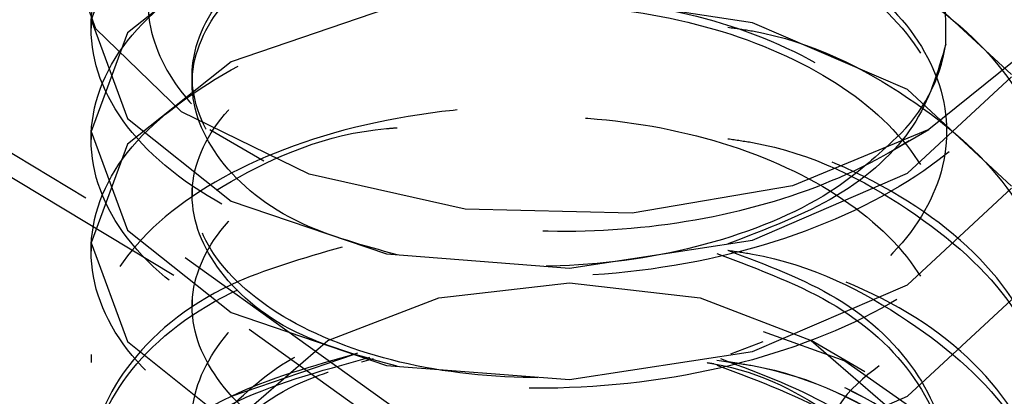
# Model space of a CAD drawing. Header units: inches. Extents: x 1907 to 2452, y -210 to -54.
# Tile 300 of 656: x 1999.5097 to 1999.767, y -194.1054 to -194.0069. Entities that reach past the tile are written whole.
import ezdxf

# ---------------------------------------------------------------- set-up
doc = ezdxf.new("R2010")
doc.units = ezdxf.units.IN
doc.header["$LTSCALE"] = 0.5
doc.header["$MEASUREMENT"] = 0
doc.linetypes.add('HIDDEN', pattern=[0.22499999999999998, 0.15, -0.075])
doc.layers.add('SID-M-H', color=4, linetype='HIDDEN')

msp = doc.modelspace()

# ---------------------------------------------------------------- linework, layer by layer
at = {"layer": 'SID-M-H'}
for p, q in [((1999.537867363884, -193.9811548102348), (1999.528352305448, -194.0069469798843)), ((1999.529625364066, -194.0093006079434), (1999.520653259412, -193.9845985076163)), ((1999.5649639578, -193.9887289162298), (1999.537867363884, -194.0103169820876)), ((1999.768837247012, -194.0212527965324), (1999.741740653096, -193.9960194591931)), ((1999.441295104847, -194.0018228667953), (1999.552894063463, -194.0690815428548)), ((1999.701187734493, -194.0077164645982), (1999.653352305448, -194.0004009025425)), ((1999.605516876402, -194.0040711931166), (1999.5649639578, -194.0178910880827)), ((1999.549959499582, -194.073759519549), (1999.438593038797, -194.0066409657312)), ((1999.528352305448, -194.0069469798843), (1999.528352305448, -194.0090733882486)), ((1999.528352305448, -194.0069469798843), (1999.537867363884, -194.0327391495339)), ((1999.55200520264, -194.0309825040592), (1999.529625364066, -194.0093006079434)), ((1999.741740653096, -194.0251816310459), (1999.701187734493, -194.0077164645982)), ((1999.537867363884, -194.0103169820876), (1999.528352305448, -194.0361091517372)), ((1999.77266985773, -194.0151037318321), (1999.747264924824, -194.0356446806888)), ((1999.5649639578, -194.0178910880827), (1999.537867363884, -194.0394791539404)), ((1999.554771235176, -194.0215280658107), (1999.554771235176, -194.023654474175)), ((1999.741740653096, -194.0470366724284), (1999.768837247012, -194.0218033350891)), ((1999.768837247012, -194.0504149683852), (1999.741740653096, -194.0251816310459)), ((1999.537867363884, -194.0327391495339), (1999.5649639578, -194.0543272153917)), ((1999.585367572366, -194.0472946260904), (1999.55200520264, -194.0309825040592)), ((1999.55942442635, -194.0356358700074), (1999.573511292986, -194.0437706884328)), ((1999.747264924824, -194.0356446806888), (1999.711683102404, -194.0503106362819)), ((1999.736744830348, -194.0417197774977), (1999.747280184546, -194.0356358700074)), ((1999.528352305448, -194.0361091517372), (1999.528352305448, -194.0382355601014)), ((1999.528352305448, -194.0361091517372), (1999.537867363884, -194.0619013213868)), ((1999.537867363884, -194.0394791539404), (1999.528352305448, -194.06527132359)), ((1999.626097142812, -194.0564693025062), (1999.585367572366, -194.0472946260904)), ((1999.701187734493, -194.0645018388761), (1999.741740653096, -194.0470366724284)), ((1999.554771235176, -194.0506902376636), (1999.554771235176, -194.0528166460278)), ((1999.711683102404, -194.0503106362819), (1999.669780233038, -194.0575123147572)), ((1999.741740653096, -194.0761988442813), (1999.768837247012, -194.0509655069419)), ((1999.5649639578, -194.0543272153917), (1999.605516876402, -194.0681471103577)), ((1999.669780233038, -194.0575123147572), (1999.626097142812, -194.0564693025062)), ((1999.537867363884, -194.0619013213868), (1999.5649639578, -194.0834893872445)), ((1999.528352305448, -194.06527132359), (1999.528352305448, -194.0673977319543)), ((1999.528352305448, -194.06527132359), (1999.537867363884, -194.0910634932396)), ((1999.653352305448, -194.0718174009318), (1999.701187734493, -194.0645018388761)), ((1999.552894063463, -194.0690815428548), (1999.654064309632, -194.1416294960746)), ((1999.605516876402, -194.0681471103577), (1999.653352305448, -194.0718174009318)), ((1999.650918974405, -194.1461563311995), (1999.549959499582, -194.073759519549)), ((1999.619184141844, -194.0796209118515), (1999.653352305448, -194.0756973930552)), ((1999.653352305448, -194.0756973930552), (1999.687520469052, -194.0796209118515)), ((1999.701187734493, -194.0936640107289), (1999.741740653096, -194.0761988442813)), ((1999.590217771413, -194.0907941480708), (1999.619184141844, -194.0796209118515)), ((1999.687520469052, -194.0796209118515), (1999.716486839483, -194.0907941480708)), ((1999.554771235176, -194.0798524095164), (1999.554771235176, -194.0819788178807)), ((1999.741740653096, -194.1053610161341), (1999.768837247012, -194.0801276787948)), ((1999.5649639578, -194.0834893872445), (1999.605516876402, -194.0973092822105)), ((1999.703998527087, -194.0884343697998), (1999.725284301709, -194.0960828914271)), ((1999.537867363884, -194.0910634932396), (1999.5649639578, -194.1126515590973)), ((1999.570863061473, -194.1075160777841), (1999.590217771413, -194.0907941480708)), ((1999.716486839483, -194.0907941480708), (1999.735841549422, -194.1075160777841)), ((1999.730568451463, -194.0989259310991), (1999.716497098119, -194.090800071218)), ((1999.528352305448, -194.0944334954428), (1999.528352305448, -194.0965599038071)), ((1999.597078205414, -194.0944334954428), (1999.5649639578, -194.1053776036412)), ((1999.653352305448, -194.1009795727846), (1999.701187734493, -194.0936640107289)), ((1999.605516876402, -194.0973092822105), (1999.653352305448, -194.1009795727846)), ((1999.725284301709, -194.0960828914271), (1999.749232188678, -194.1128158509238)), ((1999.701187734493, -194.1228261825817), (1999.741740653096, -194.1053610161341))]:
    msp.add_line(p, q, dxfattribs=at)
msp.add_arc((1999.709997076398, -194.0069386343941), 0.04218503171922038, 313.1140801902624, 351.314058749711, dxfattribs=at)
for points, knots in [([(1999.670142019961, -193.9163022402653), (1999.683475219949, -193.918621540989), (1999.709994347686, -193.9232345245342), (1999.745604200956, -193.9400938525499), (1999.771859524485, -193.9643076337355), (1999.781602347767, -193.9944998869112), (1999.771844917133, -194.024646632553), (1999.744041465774, -194.050492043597), (1999.702433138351, -194.0683636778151), (1999.653352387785, -194.0758227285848), (1999.604271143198, -194.0720082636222), (1999.562664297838, -194.0577853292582), (1999.534855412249, -194.0355721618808), (1999.52511823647, -194.009119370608), (1999.534785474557, -193.9823906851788), (1999.562944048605, -193.961005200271), (1999.591764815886, -193.9486564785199), (1999.610176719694, -193.9474848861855), (1999.61253131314, -193.9473350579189)], [0, 0, 0, 0, 0.0563759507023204, 0.1121291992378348, 0.1796651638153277, 0.2472011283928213, 0.3147370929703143, 0.3822730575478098, 0.4498090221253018, 0.5173449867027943, 0.5848809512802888, 0.6524169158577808, 0.719952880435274, 0.7874888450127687, 0.8550248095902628, 0.9225607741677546, 0.9900967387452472, 1, 1, 1, 1]), ([(1999.670142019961, -193.9163022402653), (1999.678574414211, -193.9186249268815), (1999.700024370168, -193.924533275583), (1999.729587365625, -193.9407116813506), (1999.752698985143, -193.9637517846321), (1999.761601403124, -193.9899676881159), (1999.758131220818, -194.0156282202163), (1999.745179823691, -194.0304600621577), (1999.738828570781, -194.0377334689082)], [0, 0, 0, 0, 0.1203431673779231, 0.3061236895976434, 0.4921720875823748, 0.6665136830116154, 0.8364612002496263, 0.9999999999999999, 0.9999999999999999, 0.9999999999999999, 0.9999999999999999]), ([(1999.751698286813, -194.0133093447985), (1999.751764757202, -194.006526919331), (1999.751898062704, -193.9929248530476), (1999.738024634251, -193.9737100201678), (1999.715133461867, -193.9581040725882), (1999.684691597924, -193.9473644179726), (1999.650099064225, -193.9430112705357), (1999.614990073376, -193.9453591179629), (1999.583381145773, -193.954219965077), (1999.558853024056, -193.9688448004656), (1999.544244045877, -193.9872907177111), (1999.541622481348, -194.007800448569), (1999.551276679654, -194.0277627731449), (1999.572573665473, -194.044946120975), (1999.603366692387, -194.0572743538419), (1999.640337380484, -194.0630922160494), (1999.679648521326, -194.0615432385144), (1999.716798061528, -194.0524896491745), (1999.747576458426, -194.0367362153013), (1999.768547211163, -194.0157280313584), (1999.777057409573, -193.991663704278), (1999.771792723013, -193.9671121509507), (1999.753869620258, -193.9441714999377), (1999.732871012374, -193.9331515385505), (1999.722400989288, -193.9276569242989)], [0, 0, 0, 0, 0.04072906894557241, 0.08168161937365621, 0.1228790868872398, 0.1645751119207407, 0.2069411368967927, 0.2493802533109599, 0.2929085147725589, 0.3364184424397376, 0.3807835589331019, 0.4254688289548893, 0.4705661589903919, 0.5164183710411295, 0.5622646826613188, 0.6092789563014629, 0.6562779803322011, 0.7040480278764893, 0.7522209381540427, 0.8007283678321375, 0.8500667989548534, 0.8993742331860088, 0.9498274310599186, 1, 1, 1, 1]), ([(1999.686434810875, -193.9492623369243), (1999.691415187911, -193.9499016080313), (1999.712544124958, -193.9526136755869), (1999.743845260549, -193.9681434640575), (1999.771896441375, -193.9933673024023), (1999.78159245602, -194.0236895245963), (1999.771847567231, -194.0538014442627), (1999.744040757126, -194.0796561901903), (1999.702433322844, -194.0975253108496), (1999.65335235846, -194.1049850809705), (1999.604271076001, -194.1011702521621), (1999.562664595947, -194.0869480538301), (1999.534854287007, -194.0647323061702), (1999.525122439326, -194.0382890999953), (1999.534769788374, -194.0115246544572), (1999.56300259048, -193.9902726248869), (1999.590451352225, -193.9780885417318), (1999.6073829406, -193.9768868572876), (1999.608320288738, -193.9768203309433)], [0, 0, 0, 0, 0.02146653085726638, 0.09107041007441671, 0.1606742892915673, 0.2302781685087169, 0.2998820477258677, 0.3694859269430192, 0.4390898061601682, 0.5086936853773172, 0.5782975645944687, 0.6479014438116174, 0.7175053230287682, 0.787109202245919, 0.8567130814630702, 0.9263169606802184, 0.9959208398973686, 1, 1, 1, 1]), ([(1999.738828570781, -194.0377334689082), (1999.733922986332, -194.0422781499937), (1999.721742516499, -194.0535625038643), (1999.691926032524, -194.0663273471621), (1999.65338814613, -194.0726378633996), (1999.614635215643, -194.0700041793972), (1999.581832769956, -194.0591722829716), (1999.559903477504, -194.042050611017), (1999.552204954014, -194.0215281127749), (1999.559904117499, -194.0010053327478), (1999.581830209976, -193.9838845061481), (1999.614644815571, -193.973049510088), (1999.6533523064, -193.9704273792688), (1999.692059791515, -193.9766947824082), (1999.724874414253, -193.9911750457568), (1999.746800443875, -194.0119411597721), (1999.754499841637, -194.0361091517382), (1999.746800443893, -194.0602771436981), (1999.724874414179, -194.0810432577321), (1999.692059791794, -194.0955235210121), (1999.65335230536, -194.1017909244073), (1999.614644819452, -194.0991687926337), (1999.581830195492, -194.0883338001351), (1999.559904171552, -194.0712129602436), (1999.552204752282, -194.050690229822), (1999.559904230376, -194.0301675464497), (1999.581829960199, -194.0130465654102), (1999.6146457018, -194.0022120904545), (1999.653349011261, -193.9995880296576), (1999.692072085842, -194.0058626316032), (1999.724828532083, -194.0203160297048), (1999.746971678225, -194.0411824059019), (1999.753860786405, -194.0649762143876), (1999.749185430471, -194.0905406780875), (1999.716799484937, -194.1057082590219), (1999.721753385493, -194.1270448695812), (1999.724134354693, -194.1372997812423)], [0, 0, 0, 0, 0.02006915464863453, 0.04983131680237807, 0.07959347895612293, 0.1093556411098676, 0.1391178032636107, 0.1688799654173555, 0.1986421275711, 0.2284042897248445, 0.2581664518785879, 0.2879286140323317, 0.3176907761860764, 0.3474529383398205, 0.3772151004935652, 0.4069772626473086, 0.436739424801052, 0.4665015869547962, 0.4962637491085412, 0.526025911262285, 0.5557880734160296, 0.5855502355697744, 0.6153123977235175, 0.6450745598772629, 0.674836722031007, 0.7045988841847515, 0.7343610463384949, 0.7641232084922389, 0.7938853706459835, 0.8236475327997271, 0.8534096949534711, 0.8831718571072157, 0.9129340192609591, 0.9426961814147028, 0.9724583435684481, 1, 1, 1, 1]), ([(1999.608320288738, -194.0683622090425), (1999.599625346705, -194.0659780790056), (1999.579660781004, -194.0605038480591), (1999.560052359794, -194.044026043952), (1999.552165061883, -194.0236949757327), (1999.559914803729, -194.0031208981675), (1999.581827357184, -193.9860138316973), (1999.614645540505, -193.9751750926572), (1999.653352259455, -193.9725541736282), (1999.69205925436, -193.9788204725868), (1999.724876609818, -193.9933039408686), (1999.746792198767, -194.0140583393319), (1999.754530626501, -194.0382699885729), (1999.746685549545, -194.0622750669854), (1999.726285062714, -194.0826676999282), (1999.705231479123, -194.0906395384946), (1999.695483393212, -194.094330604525)], [0, 0, 0, 0, 0.0565901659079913, 0.1299373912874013, 0.2032846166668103, 0.2766318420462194, 0.3499790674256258, 0.4233262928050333, 0.4966735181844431, 0.5700207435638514, 0.643367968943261, 0.7167151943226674, 0.7900624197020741, 0.8634096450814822, 0.9367568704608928, 1, 1, 1, 1]), ([(1999.694773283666, -193.9796997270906), (1999.69692536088, -193.9800016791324), (1999.715126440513, -193.982555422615), (1999.743752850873, -193.9974717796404), (1999.771921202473, -194.0224849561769), (1999.781585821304, -194.0528636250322), (1999.771849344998, -194.0829604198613), (1999.744040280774, -194.1088192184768), (1999.702433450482, -194.1266872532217), (1999.65335232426, -194.1341473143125), (1999.604271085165, -194.1303324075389), (1999.562664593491, -194.1161102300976), (1999.534854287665, -194.0938944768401), (1999.52512243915, -194.0674512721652), (1999.534769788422, -194.0406868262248), (1999.563002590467, -194.0194347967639), (1999.590451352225, -194.0072507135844), (1999.6073829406, -194.0060490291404), (1999.608320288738, -194.0059825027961)], [0, 0, 0, 0, 0.009448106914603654, 0.07990686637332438, 0.1503656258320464, 0.2208243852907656, 0.291283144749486, 0.3617419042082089, 0.4322006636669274, 0.5026594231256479, 0.5731181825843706, 0.6435769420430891, 0.7140357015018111, 0.7844944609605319, 0.8549532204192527, 0.9254119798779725, 0.9958707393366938, 1, 1, 1, 1]), ([(1999.608320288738, -194.0975243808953), (1999.599625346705, -194.0951402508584), (1999.579660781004, -194.089666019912), (1999.560052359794, -194.0731882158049), (1999.552165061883, -194.0528571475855), (1999.559914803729, -194.0322830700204), (1999.581827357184, -194.0151760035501), (1999.614645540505, -194.0043372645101), (1999.653352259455, -194.001716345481), (1999.69205925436, -194.0079826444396), (1999.724876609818, -194.0224661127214), (1999.746792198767, -194.0432205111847), (1999.754530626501, -194.0674321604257), (1999.746685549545, -194.0914372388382), (1999.726285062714, -194.111829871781), (1999.705231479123, -194.1198017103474), (1999.695483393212, -194.1234927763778)], [0, 0, 0, 0, 0.05659016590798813, 0.1299373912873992, 0.2032846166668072, 0.2766318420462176, 0.3499790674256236, 0.4233262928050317, 0.4966735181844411, 0.5700207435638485, 0.6433679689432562, 0.716715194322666, 0.7900624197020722, 0.8634096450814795, 0.9367568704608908, 1, 1, 1, 1]), ([(1999.694773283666, -194.0088618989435), (1999.696925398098, -194.0091638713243), (1999.715126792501, -194.0117177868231), (1999.743738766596, -194.0266262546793), (1999.771971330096, -194.0516745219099), (1999.781399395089, -194.081923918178), (1999.772662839, -194.1120954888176), (1999.752633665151, -194.1279002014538), (1999.742823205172, -194.1356414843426)], [0, 0, 0, 0, 0.02632320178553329, 0.2226270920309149, 0.4189309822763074, 0.6152348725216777, 0.8115387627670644, 1, 1, 1, 1]), ([(1999.751698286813, -194.0133093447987), (1999.749618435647, -194.0205892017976), (1999.745471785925, -194.0351032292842), (1999.724963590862, -194.0540301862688), (1999.704740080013, -194.0617019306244), (1999.694773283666, -194.0654828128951)], [0, 0, 0, 0, 0.3379109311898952, 0.6737012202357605, 1, 1, 1, 1]), ([(1999.593958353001, -194.0663345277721), (1999.583763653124, -194.0692674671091), (1999.559310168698, -194.0763025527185), (1999.535077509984, -194.0972958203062), (1999.525039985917, -194.1235390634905), (1999.534876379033, -194.1501219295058), (1999.562658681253, -194.1723002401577), (1999.604272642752, -194.1865325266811), (1999.653352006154, -194.1903444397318), (1999.702433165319, -194.1828862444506), (1999.74404173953, -194.1650137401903), (1999.771843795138, -194.1391709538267), (1999.781606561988, -194.1090145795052), (1999.771843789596, -194.078858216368), (1999.744041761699, -194.0530153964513), (1999.702433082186, -194.0351430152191), (1999.653352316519, -194.0276843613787), (1999.604271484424, -194.0314979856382), (1999.562663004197, -194.0457238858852), (1999.534860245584, -194.0679260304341), (1999.525100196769, -194.0944199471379), (1999.534852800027, -194.1209951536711), (1999.562692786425, -194.142953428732), (1999.602036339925, -194.1572992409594), (1999.632183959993, -194.1582871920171), (1999.646003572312, -194.1587400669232)], [0, 0, 0, 0, 0.03169033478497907, 0.07601392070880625, 0.1203375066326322, 0.1646610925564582, 0.2089846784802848, 0.2533082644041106, 0.2976318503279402, 0.3419554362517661, 0.3862790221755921, 0.4306026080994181, 0.4749261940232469, 0.519249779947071, 0.5635733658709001, 0.607896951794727, 0.6522205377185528, 0.6965441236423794, 0.7408677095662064, 0.7851912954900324, 0.8295148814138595, 0.8738384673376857, 0.9181620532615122, 0.962485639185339, 1, 1, 1, 1]), ([(1999.608320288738, -194.1266865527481), (1999.59962534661, -194.1243024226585), (1999.579660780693, -194.1188281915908), (1999.56005236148, -194.1023503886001), (1999.552165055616, -194.0820193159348), (1999.559914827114, -194.0614452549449), (1999.581827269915, -194.0443381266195), (1999.614645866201, -194.033499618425), (1999.653351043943, -194.0308778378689), (1999.692063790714, -194.0371473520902), (1999.724859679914, -194.0516188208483), (1999.746855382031, -194.0724180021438), (1999.754294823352, -194.0964625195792), (1999.747937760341, -194.119729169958), (1999.733273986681, -194.1316564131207), (1999.726605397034, -194.1370805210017)], [0, 0, 0, 0, 0.06120589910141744, 0.1405356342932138, 0.2198653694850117, 0.2991951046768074, 0.3785248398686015, 0.457854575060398, 0.5371843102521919, 0.6165140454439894, 0.6958437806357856, 0.7751735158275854, 0.854503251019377, 0.933832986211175, 1, 1, 1, 1]), ([(1999.641094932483, -194.1604898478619), (1999.628969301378, -194.1600582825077), (1999.600540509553, -194.1590464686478), (1999.562717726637, -194.1450420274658), (1999.534840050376, -194.1231183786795), (1999.525126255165, -194.0965968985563), (1999.534768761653, -194.0698534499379), (1999.563002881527, -194.0485957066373), (1999.590451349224, -194.0364128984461), (1999.607382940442, -194.0352112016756), (1999.608320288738, -194.035144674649)], [0, 0, 0, 0, 0.1093383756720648, 0.2563460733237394, 0.4033537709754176, 0.5503614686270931, 0.6973691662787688, 0.8443768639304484, 0.9913845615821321, 1, 1, 1, 1]), ([(1999.694773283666, -194.0380240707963), (1999.69692536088, -194.0383260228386), (1999.715126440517, -194.0408797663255), (1999.743752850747, -194.0557961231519), (1999.771921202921, -194.0808093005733), (1999.781585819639, -194.1111879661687), (1999.771849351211, -194.141284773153), (1999.744040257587, -194.1671435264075), (1999.702433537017, -194.1850117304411), (1999.653352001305, -194.1924711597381), (1999.60427229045, -194.1886586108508), (1999.562660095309, -194.1744276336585), (1999.534871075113, -194.1522447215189), (1999.525059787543, -194.1256789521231), (1999.535003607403, -194.0993719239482), (1999.560944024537, -194.077416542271), (1999.587740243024, -194.0698515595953), (1999.600198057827, -194.0663345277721)], [0, 0, 0, 0, 0.009576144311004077, 0.08098973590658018, 0.152403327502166, 0.2238169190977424, 0.2952305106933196, 0.3666441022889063, 0.438057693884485, 0.5094712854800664, 0.5808848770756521, 0.6522984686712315, 0.723712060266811, 0.7951256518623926, 0.8665392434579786, 0.9379528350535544, 1, 1, 1, 1]), ([(1999.597981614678, -194.0941256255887), (1999.586329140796, -194.0974361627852), (1999.560364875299, -194.1048127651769), (1999.535028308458, -194.1264245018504), (1999.52505317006, -194.1527102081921), (1999.534872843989, -194.1792817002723), (1999.562659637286, -194.2014630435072), (1999.604272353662, -194.2156945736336), (1999.653352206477, -194.2195064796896), (1999.702432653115, -194.212049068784), (1999.744043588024, -194.1941734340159), (1999.771836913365, -194.1683423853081), (1999.781632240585, -194.1381421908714), (1999.771747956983, -194.1081493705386), (1999.744552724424, -194.0818444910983), (1999.716016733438, -194.0714752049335), (1999.701869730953, -194.0663345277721)], [0, 0, 0, 0, 0.0590103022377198, 0.131487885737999, 0.2039654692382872, 0.2764430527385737, 0.3489206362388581, 0.4213982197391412, 0.4938758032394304, 0.5663533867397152, 0.6388309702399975, 0.7113085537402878, 0.7837861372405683, 0.8562637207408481, 0.9287413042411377, 1, 1, 1, 1]), ([(1999.647410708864, -194.1582384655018), (1999.63656263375, -194.1579903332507), (1999.612838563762, -194.1574476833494), (1999.581849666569, -194.1465039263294), (1999.559915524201, -194.1295932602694), (1999.552139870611, -194.1089449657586), (1999.560152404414, -194.0887143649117), (1999.577772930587, -194.073289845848), (1999.595045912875, -194.0683938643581), (1999.601157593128, -194.0666615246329)], [0, 0, 0, 0, 0.1318455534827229, 0.2883380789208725, 0.4448306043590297, 0.601323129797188, 0.7578156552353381, 0.9143081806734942, 1, 1, 1, 1]), ([(1999.694773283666, -194.0671862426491), (1999.69692536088, -194.0674881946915), (1999.715126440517, -194.0700419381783), (1999.743752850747, -194.0849582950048), (1999.771921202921, -194.1099714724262), (1999.781585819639, -194.1403501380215), (1999.771849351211, -194.1704469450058), (1999.744040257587, -194.1963056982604), (1999.702433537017, -194.2141739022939), (1999.653352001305, -194.221633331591), (1999.60427229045, -194.2178207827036), (1999.562660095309, -194.2035898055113), (1999.534871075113, -194.1814068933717), (1999.525059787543, -194.154841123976), (1999.535003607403, -194.1285340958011), (1999.560944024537, -194.1065787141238), (1999.587740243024, -194.0990137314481), (1999.600198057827, -194.095496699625)], [0, 0, 0, 0, 0.009576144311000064, 0.08098973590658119, 0.152403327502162, 0.2238169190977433, 0.295230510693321, 0.3666441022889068, 0.4380576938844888, 0.5094712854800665, 0.5808848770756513, 0.6522984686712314, 0.7237120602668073, 0.7951256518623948, 0.8665392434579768, 0.9379528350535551, 1, 1, 1, 1]), ([(1999.694773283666, -194.0671862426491), (1999.704779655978, -194.0709674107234), (1999.726099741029, -194.0790237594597), (1999.746693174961, -194.0995509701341), (1999.754528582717, -194.1235626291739), (1999.746792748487, -194.1477725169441), (1999.724876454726, -194.1685273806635), (1999.692059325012, -194.1830107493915), (1999.65335213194, -194.1892769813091), (1999.614645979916, -194.1866564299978), (1999.581825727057, -194.1758162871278), (1999.559920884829, -194.1587144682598), (1999.552142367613, -194.1381208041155), (1999.560137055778, -194.1178628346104), (1999.578036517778, -194.1022971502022), (1999.595683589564, -194.0973208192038), (1999.602152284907, -194.095496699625)], [0, 0, 0, 0, 0.06569398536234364, 0.1399709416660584, 0.2142478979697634, 0.28852485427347, 0.3628018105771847, 0.4370787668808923, 0.5113557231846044, 0.5856326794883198, 0.6599096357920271, 0.7341865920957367, 0.8084635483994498, 0.8827405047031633, 0.9570174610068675, 1, 1, 1, 1]), ([(1999.608320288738, -194.155848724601), (1999.599624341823, -194.1534637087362), (1999.5796574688, -194.1479874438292), (1999.560070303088, -194.1315283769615), (1999.552098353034, -194.1111226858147), (1999.560163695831, -194.0908268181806), (1999.577771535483, -194.075417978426), (1999.595045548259, -194.0705207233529), (1999.601157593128, -194.0687879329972)], [0, 0, 0, 0, 0.1450500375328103, 0.3330512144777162, 0.5210523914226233, 0.7090535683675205, 0.8970547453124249, 1, 1, 1, 1]), ([(1999.691913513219, -194.068046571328), (1999.702962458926, -194.0721901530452), (1999.72535686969, -194.0805885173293), (1999.746713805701, -194.1016485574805), (1999.75455163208, -194.1257287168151), (1999.746679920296, -194.1497690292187), (1999.726286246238, -194.170152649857), (1999.705231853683, -194.1781255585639), (1999.695483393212, -194.1818171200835)], [0, 0, 0, 0, 0.1668688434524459, 0.3382159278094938, 0.5095630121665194, 0.6809100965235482, 0.8522571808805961, 1, 1, 1, 1]), ([(1999.579122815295, -194.1722800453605), (1999.572246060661, -194.167455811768), (1999.558492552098, -194.1578073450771), (1999.550667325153, -194.139477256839), (1999.553411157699, -194.1205791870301), (1999.568115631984, -194.103819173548), (1999.582786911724, -194.0932095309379), (1999.593047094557, -194.0904328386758), (1999.59314020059, -194.0904076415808)], [0, 0, 0, 0, 0.1975798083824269, 0.3951595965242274, 0.5926180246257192, 0.7950050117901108, 0.9981397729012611, 1, 1, 1, 1]), ([(1999.597078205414, -194.1235956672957), (1999.585753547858, -194.1268217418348), (1999.560128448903, -194.1341216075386), (1999.53503884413, -194.1555938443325), (1999.525050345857, -194.1818704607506), (1999.534873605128, -194.2084443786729), (1999.562659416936, -194.2306251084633), (1999.604272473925, -194.2448566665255), (1999.653351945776, -194.2486690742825), (1999.702433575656, -194.2412096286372), (1999.744040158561, -194.223341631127), (1999.771849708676, -194.1974820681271), (1999.781584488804, -194.1673882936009), (1999.771926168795, -194.1369983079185), (1999.743734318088, -194.1120273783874), (1999.715557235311, -194.0972024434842), (1999.697842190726, -194.0946741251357), (1999.69615618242, -194.0944334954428)], [0, 0, 0, 0, 0.0569838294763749, 0.1289413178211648, 0.2008988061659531, 0.2728562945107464, 0.3448137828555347, 0.4167712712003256, 0.4887287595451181, 0.5606862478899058, 0.6326437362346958, 0.7046012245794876, 0.7765587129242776, 0.848516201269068, 0.9204736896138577, 0.9924311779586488, 1, 1, 1, 1]), ([(1999.597981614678, -194.1232877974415), (1999.586329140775, -194.126598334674), (1999.560364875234, -194.1339749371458), (1999.535028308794, -194.1555866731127), (1999.525053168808, -194.1818723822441), (1999.53487284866, -194.208443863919), (1999.562659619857, -194.2306252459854), (1999.60427241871, -194.2448566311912), (1999.653351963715, -194.2486690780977), (1999.702433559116, -194.2412096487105), (1999.744040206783, -194.2233415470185), (1999.771849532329, -194.197482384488), (1999.78158514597, -194.1673871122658), (1999.771923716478, -194.1370027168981), (1999.743743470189, -194.1120109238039), (1999.715347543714, -194.0971419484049), (1999.697396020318, -194.0946012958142), (1999.695483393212, -194.094330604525)], [0, 0, 0, 0, 0.05843403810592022, 0.1302038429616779, 0.2019736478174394, 0.2737434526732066, 0.345513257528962, 0.4172830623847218, 0.4890528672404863, 0.5608226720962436, 0.6325924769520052, 0.7043622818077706, 0.7761320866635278, 0.8479018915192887, 0.919671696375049, 0.9914415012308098, 1, 1, 1, 1]), ([(1999.691913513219, -194.0959110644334), (1999.695032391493, -194.0963344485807), (1999.714238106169, -194.0989416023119), (1999.743787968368, -194.1140573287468), (1999.771911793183, -194.1391505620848), (1999.78158834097, -194.1695077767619), (1999.771848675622, -194.1996103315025), (1999.744040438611, -194.2254675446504), (1999.702433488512, -194.2433361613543), (1999.653352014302, -194.2507954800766), (1999.604272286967, -194.2469829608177), (1999.562660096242, -194.2327519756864), (1999.534871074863, -194.2105690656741), (1999.52505978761, -194.1840032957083), (1999.535003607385, -194.1576962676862), (1999.560944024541, -194.1357408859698), (1999.587740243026, -194.1281759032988), (1999.600198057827, -194.1246588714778)], [0, 0, 0, 0, 0.01378664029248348, 0.0848966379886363, 0.1560066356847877, 0.2271166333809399, 0.2982266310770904, 0.3693366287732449, 0.4404466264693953, 0.5115566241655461, 0.5826666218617, 0.6537766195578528, 0.7248866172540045, 0.7959966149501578, 0.8671066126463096, 0.9382166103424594, 1, 1, 1, 1]), ([(1999.694773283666, -194.096348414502), (1999.69692536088, -194.0966503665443), (1999.715126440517, -194.0992041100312), (1999.743752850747, -194.1141204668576), (1999.771921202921, -194.139133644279), (1999.781585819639, -194.1695123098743), (1999.771849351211, -194.1996091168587), (1999.744040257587, -194.2254678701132), (1999.702433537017, -194.2433360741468), (1999.653352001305, -194.2507955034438), (1999.60427229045, -194.2469829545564), (1999.562660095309, -194.2327519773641), (1999.534871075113, -194.2105690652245), (1999.525059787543, -194.1840032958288), (1999.535003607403, -194.1576962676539), (1999.560944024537, -194.1357408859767), (1999.587740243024, -194.1281759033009), (1999.600198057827, -194.1246588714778)], [0, 0, 0, 0, 0.009576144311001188, 0.08098973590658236, 0.1524033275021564, 0.2238169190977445, 0.2952305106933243, 0.366644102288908, 0.438057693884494, 0.5094712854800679, 0.5808848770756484, 0.6522984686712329, 0.7237120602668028, 0.7951256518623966, 0.8665392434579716, 0.9379528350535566, 1, 1, 1, 1]), ([(1999.535051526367, -194.1330966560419), (1999.543409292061, -194.1236650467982), (1999.55819802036, -194.1069761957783), (1999.588138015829, -194.0987478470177), (1999.601157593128, -194.0951697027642)], [0, 0, 0, 0, 0.5651443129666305, 1, 1, 1, 1]), ([(1999.579122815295, -194.1722800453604), (1999.572276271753, -194.1672308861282), (1999.558625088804, -194.1571634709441), (1999.552505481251, -194.137467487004), (1999.560100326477, -194.1178806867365), (1999.578041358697, -194.1022947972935), (1999.595684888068, -194.0973201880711), (1999.602152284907, -194.095496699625)], [0, 0, 0, 0, 0.2082404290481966, 0.4152063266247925, 0.641986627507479, 0.8687669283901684, 1, 1, 1, 1]), ([(1999.692849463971, -194.095496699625), (1999.703556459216, -194.099521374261), (1999.725598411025, -194.1078067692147), (1999.746712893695, -194.128699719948), (1999.754523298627, -194.1527283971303), (1999.746794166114, -194.1769337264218), (1999.724876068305, -194.1976898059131), (1999.692059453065, -194.212172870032), (1999.653352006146, -194.2184391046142), (1999.614646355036, -194.2158188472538), (1999.58182435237, -194.2049775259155), (1999.559926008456, -194.1878801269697), (1999.552123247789, -194.1672699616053), (1999.560208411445, -194.1470735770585), (1999.576927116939, -194.132107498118), (1999.593005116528, -194.1274664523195), (1999.597981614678, -194.126029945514)], [0, 0, 0, 0, 0.07053002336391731, 0.1451966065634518, 0.2198631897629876, 0.2945297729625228, 0.3691963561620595, 0.4438629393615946, 0.5185295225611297, 0.5931961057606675, 0.6678626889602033, 0.7425292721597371, 0.8171958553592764, 0.8918624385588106, 0.966529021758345, 1, 1, 1, 1]), ([(1999.692849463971, -194.095496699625), (1999.703556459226, -194.099521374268), (1999.725598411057, -194.1078067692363), (1999.746712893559, -194.1286997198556), (1999.754523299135, -194.152728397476), (1999.746794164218, -194.1769337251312), (1999.724876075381, -194.1976898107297), (1999.692059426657, -194.2121728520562), (1999.653352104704, -194.2184391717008), (1999.614645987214, -194.2158185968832), (1999.581825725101, -194.2049784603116), (1999.559920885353, -194.187876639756), (1999.552142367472, -194.167282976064), (1999.560137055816, -194.1470250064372), (1999.578036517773, -194.1314593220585), (1999.595683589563, -194.1264829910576), (1999.602152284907, -194.1246588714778)], [0, 0, 0, 0, 0.06984989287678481, 0.1437964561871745, 0.2177430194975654, 0.2916895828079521, 0.3656361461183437, 0.4395827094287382, 0.513529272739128, 0.5874758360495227, 0.6614223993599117, 0.7353689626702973, 0.8093155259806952, 0.8832620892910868, 0.9572086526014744, 1, 1, 1, 1]), ([(1999.615708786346, -194.1874281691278), (1999.604323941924, -194.1843912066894), (1999.581579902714, -194.1783241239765), (1999.55998797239, -194.1607400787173), (1999.552136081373, -194.1402822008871), (1999.560095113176, -194.1199500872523), (1999.578889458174, -194.1039176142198), (1999.597752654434, -194.0986796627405), (1999.605386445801, -194.0965599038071)], [0, 0, 0, 0, 0.1763898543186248, 0.3523823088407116, 0.528374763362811, 0.704367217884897, 0.8803596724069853, 1, 1, 1, 1]), ([(1999.689368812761, -194.0965599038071), (1999.689939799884, -194.0966503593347), (1999.703116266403, -194.0987377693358), (1999.724598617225, -194.1105514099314), (1999.746874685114, -194.1305576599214), (1999.754478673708, -194.1549173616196), (1999.746810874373, -194.1790783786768), (1999.724853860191, -194.1996806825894), (1999.693511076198, -194.2141847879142), (1999.669376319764, -194.2169955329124), (1999.658123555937, -194.2183060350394)], [0, 0, 0, 0, 0.006546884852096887, 0.1510801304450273, 0.2956133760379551, 0.4401466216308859, 0.584679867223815, 0.7292131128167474, 0.8737463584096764, 1, 1, 1, 1]), ([(1999.691913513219, -194.0972087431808), (1999.702962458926, -194.1013523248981), (1999.72535686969, -194.1097506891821), (1999.746713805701, -194.1308107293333), (1999.75455163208, -194.1548908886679), (1999.746679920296, -194.1789312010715), (1999.726286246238, -194.1993148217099), (1999.705231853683, -194.2072877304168), (1999.695483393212, -194.2109792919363)], [0, 0, 0, 0, 0.1668688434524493, 0.3382159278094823, 0.5095630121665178, 0.6809100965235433, 0.8522571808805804, 0.9999999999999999, 0.9999999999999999, 0.9999999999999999, 0.9999999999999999]), ([(1999.608320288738, -194.1850108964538), (1999.599624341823, -194.182625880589), (1999.5796574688, -194.177149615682), (1999.560070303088, -194.1606905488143), (1999.552098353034, -194.1402848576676), (1999.560163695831, -194.1199889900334), (1999.577771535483, -194.1045801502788), (1999.595045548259, -194.0996828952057), (1999.601157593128, -194.09795010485)], [0, 0, 0, 0, 0.1450500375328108, 0.333051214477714, 0.5210523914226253, 0.7090535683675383, 0.8970547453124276, 1, 1, 1, 1])]:
    msp.add_open_spline(points, degree=3, knots=knots, dxfattribs=at)

doc.saveas('drawing.dxf')
